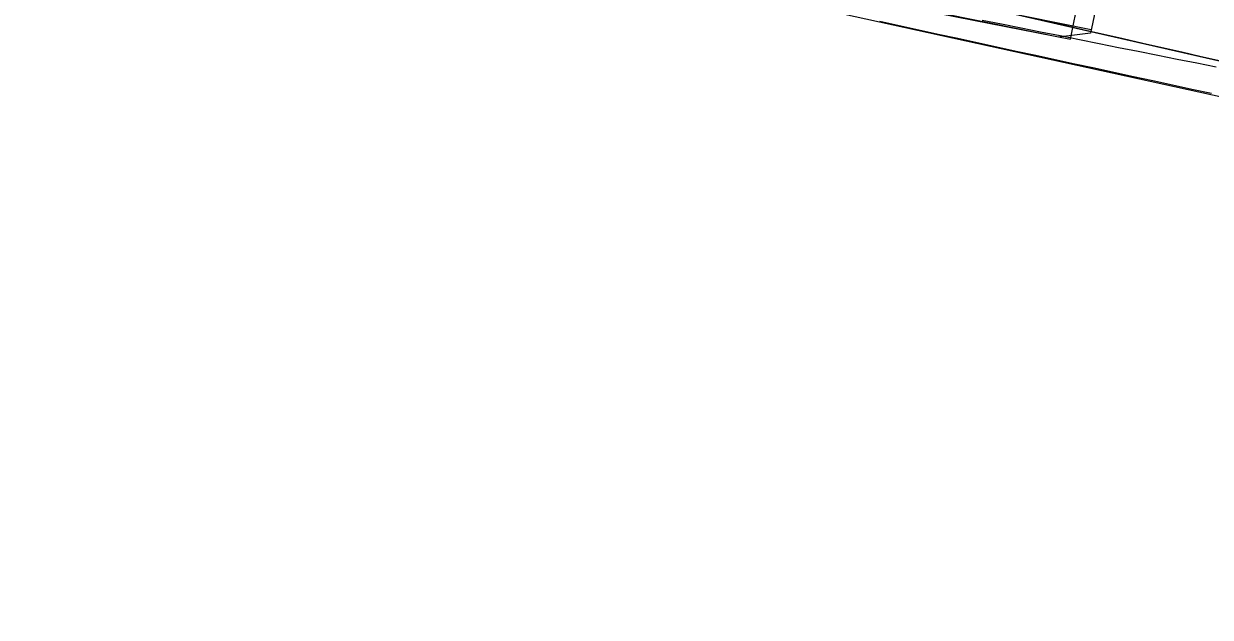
# Model space of a CAD drawing. Extents: x -14 to 1565148, y -25 to 642856.
# Drawn here: x 1564661.77 to 1564681.64, y 636302.56 to 636312.5 of the extents above; entities that cross this region are included whole.
import ezdxf

# ---------------------------------------------------------------- set-up
doc = ezdxf.new("R2010")
doc.units = 0
for name, color, linetype in [('CM_Corridor_Key_Station', 7, 'Continuous'), ('PV_P_Saw_Cut_Line', 7, 'Continuous'), ('TR_Turning_Path22', 7, 'Continuous'), ('TR_Turning_Path24', 7, 'Continuous')]:
    doc.layers.add(name, color=color, linetype=linetype)

msp = doc.modelspace()

# ---------------------------------------------------------------- linework, layer by layer
at = {"layer": 'CM_Corridor_Key_Station'}
msp.add_line((1564655.565, 636317.054), (1564690.724, 636309.321), dxfattribs=at)
msp.add_lwpolyline([(1564676.105, 636312.544), (1564676.431, 636312.473), (1564676.758, 636312.402), (1564677.085, 636312.33), (1564677.412, 636312.259), (1564677.738, 636312.188), (1564678.065, 636312.117), (1564678.392, 636312.046), (1564678.719, 636311.975), (1564679.046, 636311.904), (1564679.373, 636311.834), (1564679.7, 636311.763), (1564680.027, 636311.692), (1564680.354, 636311.621), (1564680.681, 636311.55), (1564681.007, 636311.48), (1564681.334, 636311.409), (1564681.661, 636311.339)], dxfattribs=at)
at = {"layer": 'PV_P_Saw_Cut_Line'}
msp.add_line((1564663.912, 636315.968), (1564699.008, 636307.952), dxfattribs=at)
msp.add_lwpolyline([(1564678.879, 636312.551), (1564679.205, 636312.477), (1564679.532, 636312.402), (1564679.858, 636312.328), (1564680.184, 636312.254), (1564680.511, 636312.18), (1564680.837, 636312.106), (1564681.163, 636312.031), (1564681.49, 636311.957), (1564681.816, 636311.883)], dxfattribs=at)
at = {"layer": 'TR_Turning_Path22'}
for p, q in [((1564679.303, 636312.245), (1564679.798, 636314.764)), ((1564671.944, 636313.691), (1564679.303, 636312.245))]:
    msp.add_line(p, q, dxfattribs=at)
msp.add_arc((1564636.885, 636043.718), 276.049, 69.66154, 81.89867, dxfattribs=at)
at = {"layer": 'TR_Turning_Path24'}
msp.add_line((1564679.649, 636312.4), (1564676.056, 636313.131), dxfattribs=at)
msp.add_lwpolyline([(1564679.752, 636312.905), (1564679.638, 636312.345), (1564679.1, 636312.278), (1564676.513, 636312.804), (1564676.045, 636313.076), (1564676.159, 636313.636), (1564676.696, 636313.703), (1564679.283, 636313.176)], close=True, dxfattribs=at)
msp.add_lwpolyline([(1564677.818, 636312.566), (1564678.145, 636312.501), (1564678.472, 636312.435), (1564678.799, 636312.37), (1564679.126, 636312.304), (1564679.453, 636312.239), (1564679.78, 636312.174), (1564680.107, 636312.108), (1564680.434, 636312.043), (1564680.761, 636311.977), (1564681.088, 636311.912), (1564681.415, 636311.847), (1564681.743, 636311.781)], dxfattribs=at)

doc.saveas('drawing.dxf')
